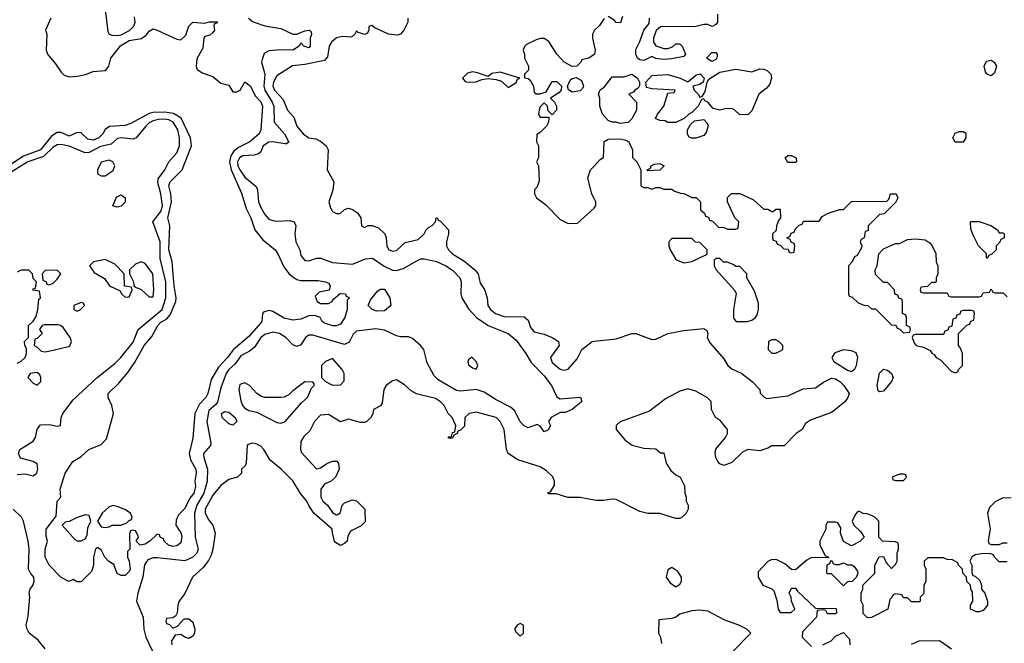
# Model space of a CAD drawing. Header units: inches. Extents: x 2380053 to 2584298, y 380219 to 546618.
# Tile 638 of 656: x 2547122 to 2552055, y 443058 to 446183. Entities that reach past the tile are written whole.
import ezdxf

# ---------------------------------------------------------------- set-up
doc = ezdxf.new("R2010")
doc.units = ezdxf.units.IN
doc.header["$MEASUREMENT"] = 0
doc.layers.add('C5444', color=7, linetype='Continuous')
doc.layers.add('C5454', color=7, linetype='Continuous')

msp = doc.modelspace()

# ---------------------------------------------------------------- linework, layer by layer
at = {"layer": 'C5444', "color": 2}
for points, elevation in [([(2547278, 446190), (2547252, 446130), (2547258, 446110), (2547254, 446030), (2547260.7, 446010), (2547302, 445962), (2547330, 445919.1), (2547345.3, 445905.3), (2547370, 445896.4), (2547410, 445899.5), (2547452.2, 445907.8), (2547490, 445922.4), (2547551.3, 445928.7), (2547569.3, 445950), (2547578, 445990), (2547627.9, 446052.1), (2547670, 446078.9), (2547732.1, 446087.9), (2547755.1, 446104.9), (2547770, 446124.7), (2547790, 446136), (2547810, 446130.8), (2547910, 446084.7), (2547930, 446081), (2547954.8, 446105.2), (2547969.3, 446150.7), (2547989.1, 446170.9), (2548050, 446164.7), (2548071.6, 446171.6), (2548112.7, 446172.7), (2548110, 446166), (2548098, 446162), (2548094, 446150), (2548098, 446130), (2548090, 446118), (2548075.3, 446104.7), (2548050, 446098), (2548044.7, 446090), (2548039.8, 446040.2), (2548010, 445986), (2548006, 445950), (2548010, 445934), (2548036.9, 445916.9), (2548090, 445898), (2548130, 445864.7), (2548170, 445854), (2548190, 445822), (2548210, 445822), (2548226, 445830), (2548250, 445872), (2548278, 445850), (2548301.6, 445801.6), (2548330, 445770.7), (2548338, 445750), (2548330.4, 445630), (2548322, 445610), (2548274.8, 445570), (2548218.4, 445541.6), (2548195.5, 445524.5), (2548179.9, 445500.1), (2548173.6, 445470), (2548180.8, 445430), (2548233.1, 445313.1), (2548256, 445236), (2548280.3, 445190), (2548300.4, 445130), (2548339.9, 445079.9), (2548402, 445030), (2548415.5, 445010), (2548444.9, 444944.9), (2548470.4, 444910.4), (2548490, 444894), (2548510, 444881), (2548530, 444876), (2548616.8, 444876.8), (2548654, 444870), (2548670, 444862), (2548678, 444850), (2548672, 444828), (2548622.8, 444817.2), (2548602, 444798), (2548612, 444770), (2548630, 444761), (2548670, 444761), (2548688, 444770), (2548696.4, 444783.6), (2548728.4, 444811.6), (2548754, 444810), (2548758, 444798), (2548774, 444790), (2548762, 444778), (2548762, 444730), (2548751, 444690), (2548730, 444658), (2548710, 444649), (2548690.8, 444649.2), (2548650, 444662), (2548638, 444670), (2548628, 444690), (2548601.2, 444701.2), (2548570, 444699.3), (2548530, 444682), (2548490, 444678), (2548447.8, 444687.8), (2548390, 444721.2), (2548370, 444725.2), (2548342.8, 444717.2), (2548338, 444710), (2548334.8, 444670), (2548319.1, 444650), (2548270, 444596.2), (2548191.2, 444528.9), (2548163.8, 444490), (2548118.7, 444441.3), (2548080.6, 444379.4), (2548064, 444310), (2548054, 444290), (2548023.6, 444256.4), (2547999.3, 444210), (2547990, 444086), (2547970.5, 444010), (2547977.1, 443977.1), (2548004, 443930), (2548006.8, 443910), (2547998.8, 443870), (2548003.5, 443843.5), (2547994.4, 443810), (2547974.7, 443785.3), (2547950, 443734), (2547917.3, 443702.7), (2547905.4, 443674.6), (2547904.7, 443650), (2547930, 443611.3), (2547934.6, 443594.6), (2547930, 443562), (2547910, 443546), (2547890, 443542.7), (2547868, 443550), (2547846, 443570), (2547842, 443582), (2547826, 443590), (2547822, 443602), (2547810, 443606), (2547774, 443570), (2547750, 443555.3), (2547726, 443550), (2547706, 443570), (2547718, 443590), (2547716.4, 443596.4), (2547702, 443622), (2547690, 443626), (2547678, 443622), (2547672.7, 443607.3), (2547674, 443530), (2547662, 443518), (2547662, 443490), (2547670.7, 443470.7), (2547674.8, 443430), (2547670, 443418), (2547650, 443398), (2547630, 443398), (2547610, 443408), (2547594, 443454), (2547568.8, 443468.9), (2547548, 443490), (2547530, 443526), (2547510, 443538), (2547502, 443530), (2547491.3, 443490), (2547491.3, 443450), (2547481, 443419), (2547430, 443366), (2547410, 443366), (2547390, 443378), (2547368.8, 443368.9), (2547330, 443388.7), (2547269.3, 443450), (2547249.3, 443490), (2547249, 443530), (2547262, 443570), (2547255.3, 443595.3), (2547254, 443630), (2547304.7, 443695.3), (2547309.3, 443770.7), (2547328, 443790), (2547325.2, 443830), (2547349.4, 443910.6), (2547388.7, 443970), (2547430, 443994.8), (2547469, 444030), (2547530, 444054), (2547557.6, 444082.4), (2547592.7, 444210), (2547584, 444250), (2547565.2, 444290), (2547565.2, 444310), (2547618.7, 444361.3), (2547664.2, 444415.8), (2547696.9, 444463.1), (2547746, 444550), (2547783.8, 444596.2), (2547814, 444650), (2547830, 444668), (2547857.1, 444682.8), (2547876.6, 444703.4), (2547904.2, 444770), (2547906, 444790), (2547896.3, 444850), (2547886.6, 444970), (2547868.7, 445030), (2547874.5, 445150), (2547864.7, 445190), (2547882, 445270), (2547878.9, 445310), (2547869.7, 445350), (2547875.6, 445370), (2547936.3, 445430), (2547983.5, 445550), (2547978, 445590), (2547931.3, 445690), (2547892.2, 445712.2), (2547850, 445719.3), (2547790, 445717.2), (2547770, 445712.1), (2547678.2, 445661.8), (2547650, 445652.6), (2547572, 445648), (2547550, 445633.2), (2547538.4, 445610), (2547518, 445590), (2547490, 445578.9), (2547463.5, 445583.5), (2547430, 445615.1), (2547410, 445617), (2547370, 445599.6), (2547330, 445617.6), (2547310, 445616.9), (2547280.7, 445599.3), (2547226.4, 445530), (2547140.7, 445499.3), (2547030, 445425.8)], 22), ([(2547550, 446234), (2547564, 446124), (2547570.6, 446110.6), (2547584.4, 446104.4), (2547610, 446102.6), (2547630, 446106.7), (2547671.5, 446128.5), (2547693.3, 446150), (2547700.5, 446170), (2547696.6, 446196.6)], 26), ([(2548267.7, 446190), (2548291.4, 446171.4), (2548350, 446152), (2548430, 446139.3), (2548490, 446110.6), (2548510, 446110.7), (2548550, 446126), (2548574, 446130), (2548582, 446122), (2548584.7, 446110), (2548578, 446090), (2548578, 446050), (2548570, 446042), (2548546, 446050), (2548530, 446066), (2548522, 446050), (2548490.3, 446029.7), (2548430, 446031.8), (2548370, 446026), (2548346.4, 446013.6), (2548336.8, 445983.2), (2548334, 445970), (2548350.3, 445910.3), (2548346, 445850), (2548350.2, 445830), (2548387.1, 445770), (2548394.7, 445750), (2548397.1, 445670), (2548448.4, 445610), (2548470.5, 445569.5), (2548458.8, 445561.2), (2548450, 445560.7), (2548391.2, 445571.1), (2548370, 445569.7), (2548341.3, 445550), (2548330, 445521.2), (2548318.8, 445510), (2548296.9, 445503.1), (2548239.4, 445500.6), (2548223.1, 445490), (2548212.8, 445470), (2548214.9, 445450), (2548224.4, 445430), (2548250, 445394.4), (2548306.4, 445346.4), (2548313, 445330), (2548319.3, 445270), (2548330, 445241), (2548350, 445206.8), (2548370, 445184), (2548390, 445176.3), (2548410, 445173), (2548476.3, 445176.3), (2548498, 445170), (2548506, 445150), (2548501, 445110), (2548506, 445070), (2548526, 445030), (2548530, 445002), (2548550, 444976), (2548570, 444974.8), (2548610, 444987.7), (2548630, 444988), (2548690, 444966), (2548790, 444958), (2548855.1, 444984.9), (2548890, 444987.7), (2548947.6, 444947.6), (2548990, 444928.4), (2549010, 444926.4), (2549043.3, 444936.7), (2549130, 444984), (2549150, 444984.9), (2549210, 444970.4), (2549257.3, 444950), (2549290, 444927.7), (2549327.3, 444890), (2549333.4, 444870), (2549332.2, 444810), (2549337.6, 444790), (2549370, 444733.4), (2549410.2, 444690.2), (2549470, 444650.3), (2549570, 444610.4), (2549610, 444576.3), (2549658, 444510), (2549684.4, 444464.4), (2549750, 444398), (2549786, 444350), (2549813.2, 444293.2), (2549830, 444282.8), (2549931.3, 444291.3), (2549938, 444270), (2549890, 444229), (2549855.3, 444215.3), (2549830, 444214), (2549784.7, 444190), (2549772, 444170), (2549782, 444150), (2549770, 444128), (2549750, 444118), (2549730, 444146), (2549715.3, 444155.3), (2549670, 444138), (2549650, 444148), (2549630, 444168.7), (2549602.7, 444222.7), (2549582, 444242), (2549510, 444278), (2549450, 444317.2), (2549410, 444329.4), (2549330, 444320.9), (2549310, 444324.5), (2549218, 444378), (2549198.7, 444398.7), (2549163.1, 444463.1), (2549147.3, 444530), (2549131, 444551), (2549090, 444585.1), (2549070, 444594.5), (2549030, 444594.5), (2549010, 444599.5), (2548950, 444628), (2548905.7, 444634.3), (2548810, 444622), (2548792.3, 444607.7), (2548772.2, 444567.8), (2548750, 444556.2), (2548590, 444601.6), (2548570, 444602), (2548554, 444590), (2548530, 444554), (2548510, 444546), (2548490, 444553.2), (2548456, 444590), (2548424, 444610), (2548390, 444616.4), (2548350, 444606.3), (2548330.4, 444590), (2548298.2, 444541.8), (2548276.7, 444523.3), (2548230, 444498.7), (2548201.8, 444458.2), (2548170, 444429.6), (2548156.9, 444410), (2548130, 444339), (2548112.8, 444267.2), (2548105.1, 444254.9), (2548070, 444224), (2548060.3, 444170), (2548079.3, 444060.7), (2548077.3, 444050), (2548042.4, 444010), (2548044.2, 443990), (2548062.8, 443930), (2548060.7, 443870), (2548045.2, 443810), (2548010.2, 443750), (2547997.6, 443710), (2548002, 443590), (2548015.8, 443530), (2548010.4, 443510), (2547990.2, 443489.8), (2547950, 443471.2), (2547810, 443486.3), (2547790, 443486), (2547763.6, 443476.4), (2547747.8, 443452.2), (2547739.6, 443390), (2547713.6, 443310), (2547707.6, 443270), (2547740.4, 443190), (2547744.2, 443130), (2547753.4, 443090), (2547800.3, 442990)], 26), ([(2549066, 446190), (2549066, 446170), (2549047.3, 446130), (2549030.4, 446109.6), (2549015.2, 446104.8), (2548969.7, 446109.7), (2548902, 446142), (2548886, 446154), (2548871.6, 446148.4), (2548871.6, 446131.6), (2548864.7, 446115.3), (2548851.2, 446108.9), (2548818, 446118), (2548810, 446126), (2548802, 446110), (2548784.7, 446095.3), (2548738.9, 446098.9), (2548710, 446091.8), (2548684.9, 446070), (2548673.4, 446050), (2548664, 445996), (2548650, 445979), (2548550, 445958.7), (2548488.1, 445951.9), (2548410, 445901.2), (2548393, 445870), (2548390.4, 445850), (2548398.4, 445830), (2548442.8, 445782.8), (2548464, 445730), (2548494.9, 445694.9), (2548511, 445650), (2548542.8, 445610), (2548570, 445590.7), (2548606, 445586), (2548630, 445574.8), (2548657.3, 445550), (2548667.3, 445530), (2548663, 445430), (2548696, 445370), (2548690.9, 445329.1), (2548671.3, 445270), (2548679.8, 445239.8), (2548690, 445222), (2548710, 445211.3), (2548728.4, 445211.6), (2548749.1, 445230.9), (2548770, 445238), (2548790, 445232), (2548815.3, 445215.3), (2548832, 445190), (2548834, 445150), (2548850, 445142), (2548868.4, 445151.6), (2548888.4, 445151.6), (2548919.8, 445139.8), (2548950.8, 445110), (2548958.8, 445090), (2548961, 445050), (2548970, 445032), (2548990, 445022.8), (2549010, 445026.8), (2549053.2, 445066.8), (2549118, 445082), (2549148, 445110), (2549158, 445130), (2549170, 445142), (2549188.4, 445151.6), (2549206, 445170), (2549208, 445190), (2549214, 445190), (2549218, 445178), (2549230, 445174), (2549271, 445130), (2549271, 445110), (2549261, 445070), (2549261, 445050), (2549270.8, 445030), (2549291, 445010), (2549352, 444972), (2549402.8, 444930), (2549418.8, 444910), (2549430, 444862), (2549450.5, 444830.5), (2549464, 444790), (2549467.3, 444750), (2549481, 444730), (2549506, 444710), (2549550, 444695.5), (2549650, 444694.8), (2549670, 444678), (2549681.1, 444641.1), (2549699.1, 444619.1), (2549750, 444607.7), (2549790.5, 444590.5), (2549822, 444570), (2549824.7, 444550), (2549781, 444490), (2549790, 444464.7), (2549830, 444431.3), (2549850, 444426), (2549870, 444431.3), (2549915.9, 444484.1), (2549939, 444530), (2549990, 444570.8), (2550000, 444571.9)], 30), ([(2550000, 446008.6), (2549974, 445990), (2549938, 445982), (2549934, 445970), (2549914, 445950), (2549890, 445948), (2549850, 445969), (2549814, 446010), (2549773.2, 446073.2), (2549750, 446088.7), (2549730, 446089), (2549710, 446081.2), (2549661, 446059), (2549651.2, 446048.9), (2549644.7, 446030), (2549651.3, 446010), (2549651.3, 445990), (2549671.3, 445950), (2549672, 445930), (2549651, 445910), (2549651.6, 445891.6), (2549670, 445888.2), (2549680.4, 445880.4), (2549697.1, 445850), (2549699.6, 445819.6), (2549710, 445811), (2549730, 445810.7), (2549759.3, 445820.7), (2549790, 445872.4), (2549813, 445873), (2549836.3, 445850), (2549834.8, 445830), (2549823.8, 445816.2), (2549782, 445790), (2549802, 445770), (2549811.3, 445750), (2549810.9, 445729.1), (2549790, 445706), (2549770, 445726), (2549766, 445750), (2549750, 445766), (2549730, 445746), (2549724.7, 445730), (2549722, 445710), (2549730, 445694), (2549774, 445694), (2549774, 445690), (2549772, 445670), (2549762, 445650), (2549730, 445618), (2549712.7, 445607.3), (2549712, 445570), (2549722, 445550), (2549722, 445490), (2549712, 445470), (2549722, 445450), (2549725.4, 445374.6), (2549715.3, 445344.7), (2549702, 445330), (2549702, 445310), (2549712, 445290), (2549756.9, 445256.9), (2549830, 445182), (2549870, 445162), (2549916.4, 445163.6), (2550000, 445239.2)], 34), ([(2550000, 446126), (2549992, 446110), (2549992, 446090), (2550000, 446052.1)], 34), ([(2547110, 443904.7), (2547150, 443906.8), (2547190, 443898), (2547208, 443910), (2547213.2, 443930), (2547210, 443958), (2547190, 443969), (2547126, 443986), (2547115.3, 444010), (2547122, 444030), (2547190, 444071.3), (2547201.2, 444090), (2547210, 444132), (2547227, 444153), (2547270, 444154), (2547310, 444146), (2547326, 444150), (2547329.1, 444189.1), (2547338, 444210), (2547390, 444278.8), (2547510, 444390.6), (2547599.4, 444460.6), (2547629.4, 444490), (2547690, 444567.3), (2547716, 444630), (2547836, 444730), (2547854.8, 444790), (2547854.2, 444870), (2547825.9, 444985.9), (2547825.7, 445070), (2547789.4, 445170), (2547830, 445222.4), (2547836.8, 445250), (2547829.7, 445310), (2547813.4, 445366.6), (2547815.1, 445384.9), (2547849.4, 445430), (2547869.5, 445470.5), (2547910, 445514.8), (2547922.4, 445550), (2547922.6, 445590), (2547914.2, 445630), (2547891.2, 445670), (2547870, 445680.3), (2547850, 445683.8), (2547816.7, 445683.3), (2547790, 445676.4), (2547770, 445666), (2547754, 445650), (2547706, 445590), (2547690, 445583.6), (2547630, 445591.3), (2547612.5, 445587.5), (2547580.3, 445559.7), (2547527.7, 445547.7), (2547470, 445517.2), (2547450, 445516.4), (2547370, 445548.6), (2547330, 445557.2), (2547310, 445556.4), (2547290, 445544), (2547242, 445498), (2547162.4, 445470), (2547066, 445410)], 26), ([(2550000, 445286.2), (2549988.8, 445308.9), (2549968.7, 445390), (2549982, 445430), (2550000, 445449.5)], 34), ([(2547110, 444462), (2547130, 444471.3), (2547148.7, 444490), (2547155.3, 444510), (2547155.3, 444535.3), (2547148, 444550), (2547146, 444570), (2547166, 444590), (2547166, 444650), (2547190, 444672), (2547204.7, 444695.3), (2547213.2, 444730), (2547218, 444782), (2547226, 444790), (2547222, 444822), (2547188.4, 444828.4), (2547190, 444834), (2547202, 444838), (2547206, 444870), (2547190, 444886), (2547186, 444910), (2547167.3, 444927.3), (2547130, 444928), (2547110, 444918)], 30), ([(2550000, 443776.1), (2549930, 443789), (2549869.1, 443789.1), (2549810, 443808), (2549770, 443808), (2549770, 443814), (2549782, 443818), (2549802, 443850), (2549802, 443870), (2549793.2, 443893.2), (2549762, 443922), (2549730, 443942.7), (2549617.2, 443977.2), (2549569.6, 444009.6), (2549560.9, 444030), (2549549.2, 444130), (2549530, 444169), (2549510, 444189.2), (2549410, 444216), (2549374, 444210), (2549352, 444190), (2549350, 444146), (2549330, 444126), (2549318, 444122), (2549314, 444110), (2549298, 444102), (2549290, 444086), (2549270, 444086), (2549270, 444092), (2549286, 444094), (2549290, 444114), (2549302, 444118), (2549308, 444150), (2549288.7, 444190), (2549268.7, 444210), (2549248.7, 444250), (2549230, 444268.7), (2549204.7, 444284.7), (2549110, 444308.7), (2549082.7, 444322.7), (2549050, 444354), (2549010, 444379), (2548990, 444374), (2548958.8, 444350), (2548947.3, 444330), (2548938, 444262), (2548930, 444248), (2548894, 444230), (2548891.6, 444208.4), (2548882, 444190), (2548862, 444170), (2548850, 444164), (2548830, 444165.2), (2548770, 444182), (2548728.7, 444168.7), (2548670, 444204), (2548630, 444201.2), (2548598.8, 444170), (2548576.3, 444123.7), (2548545.8, 444094.2), (2548530.8, 444070), (2548528.2, 444030), (2548533.7, 444013.7), (2548610, 443932), (2548630, 443938), (2548660.2, 443959.8), (2548688.8, 443971.1), (2548711.6, 443971.6), (2548719.6, 443959.6), (2548722, 443930), (2548704.7, 443890), (2548682, 443870), (2548650, 443855.3), (2548631, 443830), (2548631, 443790), (2548641, 443770), (2548664.7, 443750), (2548690, 443714), (2548710, 443702), (2548716.4, 443703.6), (2548730, 443714), (2548738, 443750), (2548750, 443762), (2548790, 443778), (2548810, 443772), (2548852, 443730), (2548852.7, 443667.3), (2548832.7, 443647.3), (2548779.6, 443620.4), (2548765.4, 443594.6), (2548762, 443570), (2548750, 443558), (2548730, 443548.7), (2548704.1, 443564.1), (2548699, 443570), (2548688.7, 443611.3), (2548688, 443630), (2548595.3, 443710), (2548570, 443748), (2548561.2, 443770), (2548529.6, 443809.6), (2548490, 443873.2), (2548432.7, 443930), (2548376.6, 443976.6), (2548344.5, 444030), (2548330, 444046.6), (2548310, 444056.3), (2548290, 444060.7), (2548264.9, 444055.1), (2548261, 444050), (2548256.9, 443963.1), (2548252, 443948), (2548234, 443930), (2548234, 443910), (2548214, 443890), (2548170, 443879), (2548130, 443849.2), (2548090, 443801.2), (2548050.6, 443730), (2548050.6, 443710), (2548070, 443674.8), (2548090.5, 443650), (2548102, 443610), (2548090.5, 443530), (2548080.7, 443499.3), (2548067.4, 443472.6), (2548041.6, 443438.4), (2547987.3, 443390), (2547950, 443308.7), (2547921, 443270), (2547914.8, 443250), (2547911.3, 443208.7), (2547903.6, 443196.4), (2547890, 443186), (2547858, 443182), (2547854, 443170), (2547858, 443158), (2547872.7, 443152.7), (2547890, 443134), (2547914.6, 443145.4), (2547942, 443178), (2547950, 443181), (2547970, 443181), (2547990, 443164.7), (2547999.3, 443130), (2547998, 443110), (2547990, 443094), (2547970, 443082), (2547949, 443089), (2547930, 443102), (2547901, 443099), (2547882, 443070), (2547884.7, 443050)], 30), ([(2547249.2, 443030), (2547214.8, 443074.8), (2547170, 443108.7), (2547159, 443130), (2547154, 443150), (2547165.2, 443194.8), (2547173.2, 443290), (2547170, 443314), (2547174, 443330), (2547189.1, 443350.9), (2547194, 443370), (2547192.7, 443390), (2547176, 443410), (2547166.6, 443430), (2547169.6, 443530), (2547164.2, 443570), (2547141.6, 443670), (2547131.8, 443690), (2547089.5, 443730)], 26)]:
    msp.add_lwpolyline(points, dxfattribs=dict(at, elevation=elevation))
for points, elevation in [([(2549390, 445920.7), (2549365.8, 445914.2), (2549340.7, 445890), (2549353.4, 445873.4), (2549371.2, 445868.9), (2549409.5, 445870.5), (2549437.6, 445882.4), (2549470, 445888.5), (2549510, 445883.7), (2549535.3, 445875.3), (2549570, 445842.8), (2549610, 445868.2), (2549616, 445884), (2549628, 445890), (2549530, 445919.3), (2549487.5, 445912.5), (2549470, 445898), (2549416.6, 445916.6)], 34), ([(2549890, 445819.6), (2549871.6, 445831.6), (2549866, 445850), (2549880.6, 445879.4), (2549890, 445888.2), (2549910, 445893.4), (2549937.5, 445877.5), (2549946.4, 445850), (2549942, 445838), (2549930, 445827)], 34), ([(2547570, 445479.3), (2547530.9, 445469.1), (2547511.3, 445430), (2547512, 445410), (2547530, 445401), (2547550, 445400.7), (2547590, 445426.8), (2547599.3, 445450), (2547588.7, 445470)], 30), ([(2547610, 445244), (2547589, 445250), (2547606.3, 445293.7), (2547630, 445304.7), (2547650.7, 445290), (2547650, 445268), (2547630, 445249)], 26), ([(2547550, 444982), (2547491.2, 444968.9), (2547472, 444950), (2547495.3, 444915.3), (2547546.4, 444886.4), (2547572, 444850), (2547624.7, 444824.7), (2547632, 444810), (2547650, 444792), (2547670, 444794), (2547686, 444830), (2547682, 444842), (2547647.3, 444847.3), (2547646, 444910), (2547598, 444958)], 30), ([(2547730, 444968.7), (2547702, 444958), (2547672, 444930), (2547672, 444910), (2547692, 444870), (2547694, 444850), (2547702, 444842), (2547731, 444831), (2547770, 444794), (2547790, 444794), (2547794, 444830), (2547789.2, 444910), (2547750, 444962)], 30), ([(2547310, 444928), (2547250, 444926), (2547234, 444910), (2547238, 444878), (2547254, 444870), (2547258, 444858), (2547270, 444854), (2547290, 444862), (2547310, 444882), (2547328, 444910)], 30), ([(2548910, 444722.7), (2548888.7, 444730), (2548868.7, 444750), (2548880.2, 444779.8), (2548916.4, 444823.6), (2548930, 444832), (2548950, 444832), (2548976, 444790), (2548982, 444750), (2548950, 444724)], 22), ([(2547430, 444766), (2547394, 444750), (2547394, 444730), (2547410, 444722), (2547426, 444730), (2547446, 444750), (2547442, 444762)], 30), ([(2547314, 444654), (2547246, 444654), (2547234, 444650), (2547222, 444630), (2547234, 444610), (2547210, 444586), (2547198, 444582), (2547194, 444550), (2547210, 444542), (2547230, 444522), (2547239.6, 444519.6), (2547250, 444518), (2547290, 444526.8), (2547373.6, 444546.4), (2547382, 444570), (2547375.3, 444590), (2547340.4, 444640.4), (2547326, 444650)], 30), ([(2548690, 444486), (2548654, 444470), (2548634, 444450), (2548634, 444390), (2548654, 444370), (2548690, 444352), (2548730, 444354), (2548747.3, 444372.7), (2548748, 444410), (2548738, 444430)], 30), ([(2549387.5, 444492.5), (2549370, 444478), (2549366.8, 444470), (2549370, 444454), (2549390, 444438), (2549410, 444432), (2549417.2, 444450), (2549408.7, 444470)], 26), ([(2547210, 444415.3), (2547174, 444410), (2547162, 444390), (2547190, 444362), (2547210, 444352), (2547228, 444370), (2547228.7, 444390), (2547223.1, 444403.1)], 30), ([(2548550, 444368), (2548490, 444324), (2548470, 444304), (2548447.7, 444292.3), (2548430, 444289.2), (2548350, 444289.4), (2548334.2, 444294.2), (2548309.4, 444309.4), (2548273.2, 444350), (2548250, 444364), (2548225.5, 444354.5), (2548220.7, 444330), (2548230, 444274), (2548238.8, 444250), (2548250, 444236), (2548270, 444224.9), (2548310, 444216.3), (2548410, 444164.9), (2548430, 444160.7), (2548450, 444167.3), (2548535.5, 444264.5), (2548564, 444290), (2548584, 444336), (2548598, 444350), (2548598, 444358), (2548590, 444366)], 30), ([(2548190, 444152), (2548170, 444158.7), (2548136.2, 444190), (2548133.2, 444210), (2548150, 444220.5), (2548170, 444215.8), (2548202.4, 444190), (2548210, 444169)], 26), ([(2547590, 443748.7), (2547570, 443742), (2547536, 443710), (2547511.3, 443670), (2547530, 443642), (2547550, 443638), (2547570, 443642), (2547586, 443650), (2547628.8, 443651.1), (2547658, 443662), (2547670, 443674), (2547682, 443678), (2547686, 443690), (2547678, 443710), (2547649.1, 443729.1), (2547610, 443744)], 22), ([(2547450, 443702), (2547410, 443689), (2547370, 443668), (2547350, 443666), (2547334, 443650), (2547398, 443578), (2547410, 443571.3), (2547430, 443571.3), (2547450, 443582), (2547459.3, 443600.7), (2547463.7, 443636.3), (2547478, 443670), (2547470, 443698)], 22), ([(2549630, 443158), (2549614, 443150), (2549602, 443130), (2549610, 443114), (2549630, 443094), (2549646, 443110), (2549646, 443150)], 34)]:
    msp.add_lwpolyline(points, close=True, dxfattribs=dict(at, elevation=elevation))
at = {"layer": 'C5454', "color": 2}
for points, elevation in [([(2550050, 446188), (2550026.4, 446153.6), (2550002, 446130), (2550000, 446126)], 34), ([(2550142, 446198), (2550132.7, 446167.3), (2550110, 446168), (2550100.4, 446180.4), (2550070, 446198)], 34), ([(2550618, 446210), (2550618, 446170), (2550610, 446158), (2550591.6, 446148.4), (2550570, 446158), (2550550, 446158), (2550510, 446148.7), (2550332.7, 446147.3), (2550311.6, 446128.4), (2550298, 446090), (2550298, 446070), (2550310, 446052), (2550350, 446038), (2550370, 446038), (2550393.6, 446046.4), (2550410, 446062), (2550430, 446062), (2550442, 446050), (2550458, 446010), (2550450, 445998), (2550390, 445986), (2550350, 445984), (2550308.8, 445988.9), (2550290, 445998), (2550250, 445978), (2550230, 445982), (2550218, 445990), (2550209.2, 446009.2), (2550210, 446034), (2550230, 446074), (2550249.1, 446130.9), (2550276.4, 446163.6), (2550278, 446190)], 34), ([(2550000, 446052.1), (2550004.7, 446030), (2550002, 446010), (2550000, 446008.6)], 34), ([(2550000, 445449.5), (2550030, 445482), (2550047.3, 445492.7), (2550050, 445572), (2550070, 445584.7), (2550130, 445586), (2550158.8, 445578.8), (2550174, 445570), (2550179.6, 445559.6), (2550192, 445530), (2550192.7, 445492.7), (2550214, 445470), (2550234, 445430), (2550234, 445350), (2550250, 445342), (2550270, 445342), (2550290, 445334), (2550310, 445342), (2550330, 445342), (2550350, 445334), (2550390, 445334), (2550403.6, 445323.6), (2550432.7, 445312.7), (2550450, 445312), (2550490, 445292), (2550511.6, 445291.6), (2550534, 445270), (2550534, 445230), (2550552.7, 445212.7), (2550558, 445198), (2550572.7, 445192.7), (2550578, 445178), (2550592.7, 445172.7), (2550623.6, 445143.6), (2550650, 445142), (2550670, 445134), (2550710, 445134), (2550722, 445138), (2550726, 445170), (2550706, 445190), (2550668, 445270), (2550668.4, 445291.6), (2550688.4, 445311.6), (2550730, 445312), (2550799.6, 445279.6), (2550850, 445234), (2550870, 445234), (2550890, 445222), (2550898, 445222), (2550910, 445234), (2550932.7, 445232.7), (2550934, 445190), (2550923.6, 445176.4), (2550914, 445150), (2550912.7, 445127.3), (2550894, 445110), (2550894, 445090), (2550898, 445078), (2550912.7, 445072.7), (2550918, 445058), (2550932.7, 445052.7), (2550950, 445034), (2550972.7, 445032.7), (2550978, 445018), (2550990, 445014), (2551002, 445018), (2551006, 445050), (2551002, 445062), (2550987.3, 445067.3), (2550982, 445082), (2550966, 445090), (2550982, 445098), (2550987.3, 445112.7), (2551002, 445118), (2551007.3, 445132.7), (2551027.3, 445152.7), (2551042, 445158), (2551050, 445174), (2551127.3, 445172.7), (2551143.1, 445196.9), (2551170, 445212), (2551230, 445231.3), (2551250, 445232), (2551290, 445272), (2551467.3, 445272.7), (2551476.4, 445283.6), (2551486, 445310), (2551514, 445310), (2551522, 445290), (2551510, 445266), (2551454, 445210), (2551430, 445206), (2551374, 445150), (2551372.7, 445127.3), (2551358, 445122), (2551354, 445090), (2551338, 445082), (2551334, 445070), (2551342, 445050), (2551339.6, 445040.4), (2551318, 445002), (2551305.4, 444994.6), (2551294, 444970), (2551274, 444950), (2551274, 444810), (2551278, 444798), (2551292.7, 444792.7), (2551323.6, 444763.6), (2551352.7, 444752.7), (2551371.6, 444751.6), (2551390, 444734), (2551410, 444734), (2551490, 444654), (2551512.7, 444652.7), (2551518, 444638), (2551532.7, 444632.7), (2551550, 444614), (2551582, 444618), (2551586, 444630), (2551582, 444642), (2551566, 444650), (2551566, 444690), (2551562, 444702), (2551546, 444710), (2551546, 444770), (2551542, 444782), (2551527.3, 444787.3), (2551522, 444802), (2551507.3, 444807.3), (2551506, 444830), (2551470, 444866), (2551450, 444866), (2551410, 444906), (2551408, 444930), (2551418, 444950), (2551426, 445010), (2551450, 445034), (2551510, 445062), (2551530, 445062), (2551570, 445082), (2551610, 445084.7), (2551659.6, 445079.6), (2551683.6, 445063.6), (2551694, 445050), (2551711.6, 445011.6), (2551714, 444970), (2551722, 444950), (2551722, 444910), (2551714, 444890), (2551714, 444870), (2551710, 444866), (2551690, 444866), (2551670, 444846), (2551638, 444842), (2551634, 444830), (2551638, 444818), (2551650, 444814), (2551770, 444814), (2551778, 444798), (2551790, 444794), (2551930, 444794), (2551942, 444798), (2551950, 444814), (2551982, 444818), (2551990, 444834), (2551998, 444818), (2552010, 444814), (2552050, 444814), (2552070, 444794)], 34), ([(2550000, 445239.2), (2550000.4, 445239.6), (2550008, 445250), (2550008, 445270), (2550000, 445286.2)], 34), ([(2550000, 444571.9), (2550110, 444584), (2550190, 444610.8), (2550210, 444610.7), (2550290, 444581), (2550310, 444582.8), (2550370, 444610.7), (2550450, 444624.9), (2550550, 444634.8), (2550565.4, 444625.4), (2550570.8, 444610), (2550566, 444590), (2550581.4, 444561.4), (2550650, 444482.8), (2550670.5, 444450), (2550690, 444432.7), (2550741, 444410), (2550791.3, 444370), (2550831.3, 444330), (2550832, 444312), (2550851.6, 444291.6), (2550864.7, 444284.7), (2550970, 444298.8), (2551047.3, 444332.7), (2551110, 444338.8), (2551150, 444366), (2551190, 444386), (2551210, 444382.8), (2551230.8, 444370), (2551250.8, 444350), (2551278, 444310), (2551272, 444290), (2551258, 444270), (2551210, 444229), (2551190, 444215.3), (2551083.6, 444176.4), (2551059.6, 444160.4), (2551042, 444130), (2551012, 444110), (2550952.7, 444047.3), (2550890, 444048), (2550870, 444035.3), (2550830, 444022), (2550770, 444029), (2550743.4, 444016.6), (2550690, 443964.5), (2550650, 443949.6), (2550630, 443957.2), (2550619.3, 443970), (2550609.5, 443990), (2550606.8, 444013.2), (2550609.6, 444030.4), (2550659, 444090), (2550668.7, 444110), (2550668.7, 444130), (2550632.9, 444172.9), (2550608, 444190), (2550588, 444230), (2550586, 444270), (2550568.4, 444288.4), (2550510, 444322), (2550470, 444333.2), (2550430, 444321.2), (2550357.5, 444282.5), (2550278, 444222), (2550130, 444168.7), (2550111.3, 444150), (2550111.3, 444130), (2550155.3, 444075.3), (2550190.9, 444050.9), (2550250, 444036), (2550310, 444032), (2550332.7, 444012.7), (2550350, 444012), (2550361, 443961), (2550384.7, 443924.7), (2550410, 443902), (2550432, 443890), (2550452.7, 443847.3), (2550454, 443810), (2550462, 443790), (2550462, 443770), (2550472, 443750), (2550472, 443730), (2550462, 443710), (2550442, 443690), (2550430, 443684), (2550410, 443684), (2550330, 443708.7), (2550270, 443709.2), (2550230, 443719.3), (2550110, 443779), (2550090, 443781.2), (2550046.4, 443773.6), (2550013.6, 443773.6), (2550000, 443776.1)], 30), ([(2552090, 443786), (2552050, 443788), (2552010, 443768), (2551982, 443738), (2551972, 443710), (2551984.7, 443630), (2551974, 443574), (2551978, 443558), (2551990, 443554), (2552030, 443554), (2552050, 443562), (2552070, 443562)], 34), ([(2552070, 443466), (2552030, 443466), (2552006, 443490), (2552002, 443502), (2551987.3, 443507.3), (2551950, 443508), (2551910, 443502), (2551892, 443490), (2551882, 443470), (2551892, 443450), (2551892.7, 443412.7), (2551898, 443398), (2551910, 443394), (2551932.7, 443372.7), (2551942, 443350), (2551942, 443330), (2551958, 443310), (2551971.3, 443270), (2551971.3, 443250), (2551950, 443222), (2551930, 443215.3), (2551916.4, 443216.4), (2551886, 443230), (2551886, 443250), (2551898, 443270), (2551896.4, 443316.4), (2551888, 443330), (2551886, 443350), (2551868.4, 443368.4), (2551866, 443390), (2551848, 443410), (2551846, 443430), (2551826, 443450), (2551822, 443462), (2551796.4, 443476.4), (2551770, 443478), (2551750, 443486), (2551672.7, 443487.3), (2551654, 443470), (2551654, 443450), (2551662, 443430), (2551662, 443370), (2551652.7, 443347.3), (2551651.6, 443308.4), (2551634, 443290), (2551634, 443270), (2551630, 443266), (2551590, 443266), (2551570, 443286), (2551550, 443286), (2551542, 443302), (2551510, 443306), (2551498, 443302), (2551494, 443290), (2551482, 443278), (2551471.2, 443228.9), (2551390, 443188), (2551370, 443186), (2551348.4, 443208.4), (2551348, 443250), (2551338, 443270), (2551338, 443310), (2551346, 443330), (2551346, 443350), (2551406, 443410), (2551406, 443450), (2551428.4, 443491.6), (2551450, 443494), (2551463.6, 443463.6), (2551490, 443434), (2551510, 443454), (2551518, 443470), (2551518, 443510), (2551526, 443530), (2551526, 443550), (2551522, 443562), (2551510, 443566), (2551446, 443570), (2551426, 443590), (2551426, 443670), (2551406, 443690), (2551390, 443698), (2551367.3, 443707.3), (2551348.4, 443708.4), (2551330, 443718), (2551322, 443718), (2551310, 443706), (2551294, 443670), (2551302, 443650), (2551336.9, 443616.9), (2551354, 443590), (2551331.6, 443568.4), (2551290, 443546), (2551250, 443568), (2551235.3, 443610), (2551236.4, 443636.4), (2551222, 443662), (2551210, 443666), (2551170, 443666), (2551162, 443650), (2551162, 443630), (2551132, 443570), (2551132, 443550), (2551158, 443498), (2551174, 443490), (2551174, 443486), (2551090, 443488), (2551065.4, 443474.6), (2551010, 443426), (2550988.4, 443428.4), (2550956.4, 443456.4), (2550916.4, 443476.4), (2550890, 443478), (2550870, 443468), (2550822.8, 443417.2), (2550822.8, 443390), (2550846, 443350), (2550891, 443331), (2550901, 443321), (2550915.3, 443275.3), (2550922, 443230), (2550932, 443212), (2550987.3, 443212.7), (2551006, 443230), (2550988.8, 443268.9), (2550988, 443290), (2550978, 443310), (2550990, 443334), (2551010, 443334), (2551019.6, 443319.6), (2551110, 443234), (2551212.7, 443232.7), (2551214, 443210), (2551210, 443206), (2551170, 443206), (2551162, 443222), (2551150, 443226), (2551118, 443222), (2551114, 443190), (2551043.6, 443116.4), (2551042, 443090), (2551090, 443042)], 34), ([(2550688, 443010), (2550786, 443110), (2550766, 443130), (2550726, 443150), (2550654.6, 443174.6), (2550570, 443219), (2550530, 443225.2), (2550490, 443221.2), (2550430, 443204), (2550410, 443189), (2550390, 443182), (2550324.7, 443175.3), (2550322, 443110), (2550332, 443090), (2550338, 443058)], 34), ([(2551146, 443050), (2551188.4, 443071.6), (2551210, 443094), (2551250, 443112), (2551279.6, 443079.6), (2551282, 443050)], 34), ([(2551590, 443054), (2551628.4, 443071.6), (2551730, 443072), (2551790.7, 443030.7)], 34)]:
    msp.add_lwpolyline(points, dxfattribs=dict(at, elevation=elevation))
for points, elevation in [([(2550590, 445973.2), (2550564, 445990), (2550590, 446018.8), (2550610, 446018), (2550616, 446010), (2550616.3, 445996.3), (2550610, 445983.7)], 34), ([(2551990, 445901.2), (2551969.3, 445909.3), (2551961.2, 445921.1), (2551954.7, 445950), (2551965.8, 445974.2), (2551990, 445980.3), (2552004.9, 445970), (2552015.6, 445950), (2552006, 445914)], 34), ([(2550130, 445662), (2550110, 445668.7), (2550090, 445668.7), (2550070, 445678), (2550042, 445710), (2550028.8, 445748.9), (2550028.7, 445790), (2550022, 445810), (2550030, 445832), (2550050, 445844.7), (2550090, 445895.8), (2550150, 445897), (2550190, 445908.9), (2550217.1, 445890), (2550228.2, 445870), (2550227.9, 445852.1), (2550220.7, 445839.3), (2550204.7, 445830), (2550198.8, 445821.2), (2550174, 445810), (2550212, 445770), (2550212, 445730), (2550190, 445686), (2550170, 445668)], 34), ([(2550770, 445706), (2550728.4, 445708.4), (2550706, 445730), (2550690, 445738), (2550656.4, 445736.4), (2550630, 445728.7), (2550597.2, 445737.2), (2550570, 445768.7), (2550555.3, 445775.3), (2550550, 445786), (2550538, 445782), (2550522, 445750), (2550490, 445718), (2550474, 445710), (2550451.6, 445688.4), (2550410, 445668), (2550370, 445668), (2550356.4, 445676.4), (2550330, 445678), (2550307.3, 445687.3), (2550318, 445710), (2550348.7, 445750), (2550370, 445814), (2550402, 445818), (2550406, 445830), (2550290, 445836.2), (2550263.3, 445843.3), (2550259.6, 445870), (2550290, 445903.1), (2550370, 445907.2), (2550432, 445890), (2550470, 445871), (2550510, 445904), (2550531.6, 445911.6), (2550552, 445890), (2550546.8, 445870), (2550530, 445858), (2550494, 445850), (2550502, 445830), (2550522, 445810), (2550530, 445794), (2550542, 445798), (2550557, 445823), (2550566, 445870), (2550574.8, 445885.2), (2550630, 445920.2), (2550710, 445934.9), (2550790, 445921.7), (2550830, 445935.6), (2550850, 445935.3), (2550868, 445928), (2550884.9, 445910), (2550888.8, 445890), (2550880.4, 445859.6), (2550862, 445838), (2550826, 445810), (2550790, 445726)], 34), ([(2550488.8, 445588.9), (2550475.3, 445595.3), (2550468, 445610), (2550468.4, 445631.6), (2550483.1, 445656.9), (2550504, 445676), (2550550, 445682), (2550565.4, 445665.4), (2550571, 445651), (2550562, 445618), (2550550, 445602), (2550510, 445589)], 34), ([(2551850, 445568.7), (2551808.8, 445568.9), (2551798, 445590), (2551810, 445614), (2551830, 445622), (2551850, 445622), (2551856.9, 445616.9), (2551862, 445610), (2551862, 445590)], 34), ([(2550970, 445468), (2550958, 445490), (2550970, 445502), (2550990, 445502), (2551012, 445490), (2551014, 445470), (2551010, 445468)], 34), ([(2550270, 445426), (2550266, 445430), (2550282, 445438), (2550286, 445450), (2550300.4, 445459.6), (2550330, 445462), (2550352, 445450), (2550330, 445428)], 34), ([(2552030, 445114), (2552050, 445114), (2552054, 445110), (2552054, 445090), (2552038, 445082), (2552032.7, 445067.3), (2552014, 445050), (2552014, 445030), (2551992.7, 445007.3), (2551978, 445002), (2551970, 444986), (2551966, 444990), (2551966, 445010), (2551926, 445050), (2551900.4, 445100.4), (2551887.3, 445132.7), (2551886, 445170), (2551890, 445172), (2551930, 445171.3), (2551988.4, 445151.6), (2552022, 445130)], 34), ([(2550490, 445086), (2550390, 445086), (2550374, 445070), (2550374, 445050), (2550382, 445030), (2550410, 444982), (2550450, 444964.7), (2550490, 444972), (2550556.4, 445003.6), (2550566, 445010), (2550566, 445030), (2550530, 445066), (2550508.4, 445068.4)], 34), ([(2550630, 444986), (2550610, 444986), (2550602, 444978), (2550602, 444950), (2550612, 444930), (2550706, 444826), (2550711.2, 444811.1), (2550699.1, 444730), (2550698, 444690), (2550702, 444682), (2550711.3, 444671.3), (2550768.8, 444671.1), (2550790, 444678), (2550808, 444690), (2550816.5, 444703.5), (2550824, 444730), (2550823.1, 444763.1), (2550803.1, 444823.1), (2550766, 444890), (2550766, 444910), (2550730, 444946), (2550710, 444946), (2550696.4, 444956.4), (2550667.3, 444967.3), (2550648.4, 444968.4)], 34), ([(2551890, 444726), (2551850, 444726), (2551838, 444722), (2551832.7, 444707.3), (2551818, 444702), (2551812.7, 444687.3), (2551798, 444682), (2551792.7, 444647.3), (2551778, 444642), (2551772.7, 444627.3), (2551758, 444622), (2551750, 444606), (2551610, 444606), (2551598, 444602), (2551594, 444590), (2551603.6, 444563.6), (2551614, 444550), (2551650, 444542), (2551684.7, 444524.7), (2551691.6, 444511.6), (2551704.7, 444504.7), (2551714, 444490), (2551736.9, 444476.9), (2551790, 444422), (2551810, 444414), (2551822, 444418), (2551826, 444430), (2551846, 444450), (2551846, 444510), (2551836.4, 444536.4), (2551826, 444550), (2551826, 444610), (2551867.3, 444652.7), (2551882, 444658), (2551887.3, 444672.7), (2551902, 444678), (2551906, 444710), (2551902, 444722)], 34), ([(2550910, 444578), (2550890, 444578), (2550874, 444570), (2550872, 444530), (2550890, 444512), (2550910, 444512), (2550930, 444522), (2550946, 444530), (2550946, 444550), (2550926, 444570)], 34), ([(2551250, 444529), (2551207.1, 444512.9), (2551191, 444490), (2551201, 444470), (2551270, 444426.4), (2551290, 444420.7), (2551306.8, 444433.2), (2551315.1, 444450), (2551321.2, 444490), (2551312.9, 444512.9), (2551290, 444524)], 34), ([(2551430, 444318), (2551424, 444324), (2551419, 444350), (2551430, 444412), (2551450, 444431), (2551470, 444426), (2551491, 444410), (2551498, 444390), (2551490.6, 444369.4), (2551450, 444322)], 30), ([(2551550, 443906), (2551530, 443906), (2551494, 443890), (2551498, 443878), (2551510, 443874), (2551550, 443874), (2551566, 443890), (2551562, 443902)], 34), ([(2551210, 443454), (2551230, 443454), (2551250, 443462), (2551270, 443452), (2551291.6, 443451.6), (2551303.6, 443443.6), (2551319.6, 443419.6), (2551322, 443410), (2551312.7, 443387.3), (2551292.7, 443367.3), (2551270, 443366), (2551250, 443346), (2551190, 443406), (2551170, 443406), (2551166, 443410), (2551168, 443452), (2551182, 443458), (2551186, 443474), (2551190, 443474), (2551198, 443458)], 34), ([(2550390, 443438), (2550370, 443426), (2550362, 443390), (2550381, 443361), (2550410, 443342), (2550430, 443354), (2550438, 443370), (2550438, 443390), (2550419, 443419)], 34)]:
    msp.add_lwpolyline(points, close=True, dxfattribs=dict(at, elevation=elevation))

doc.saveas('drawing.dxf')
